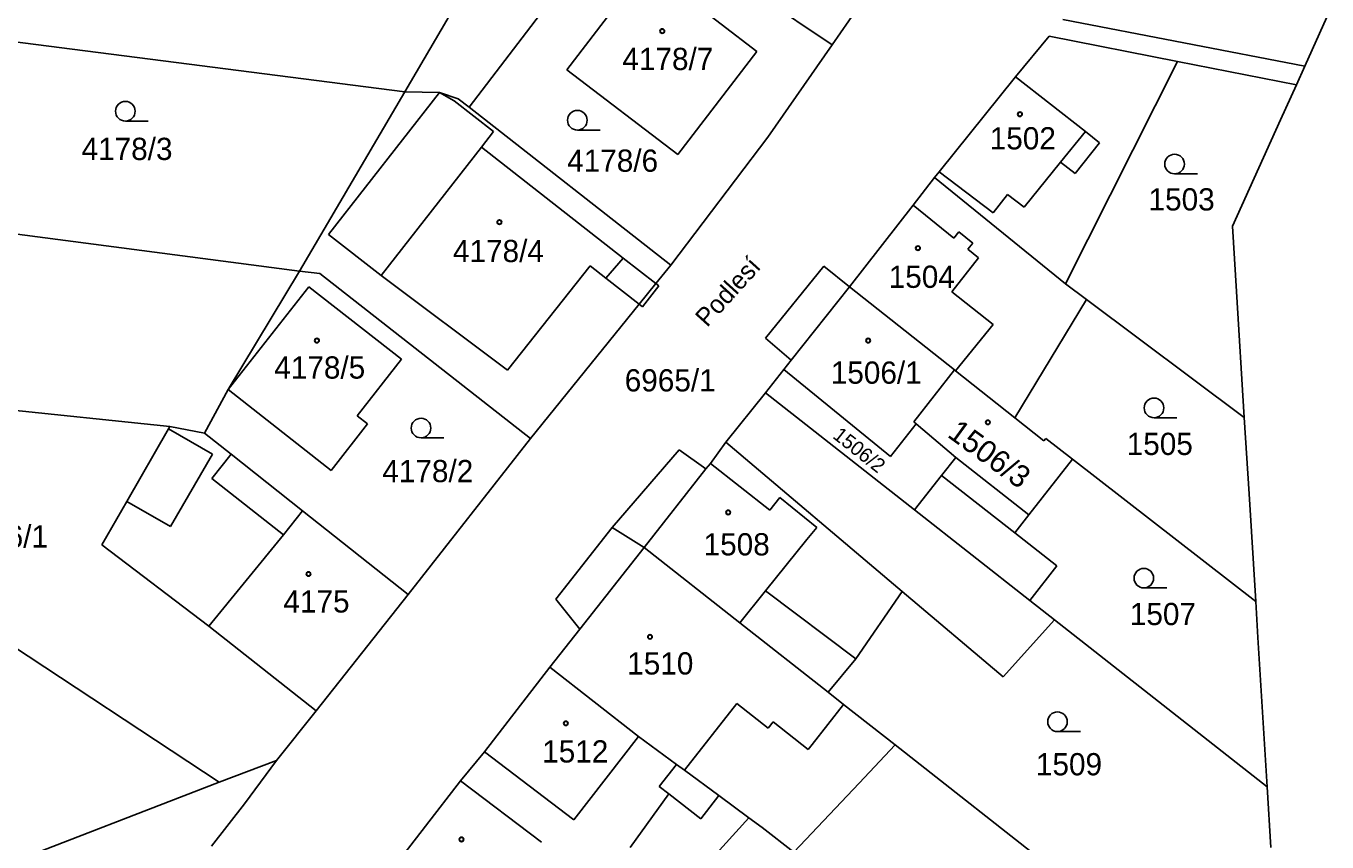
# Model space of a CAD drawing. Extents: x -593183 to -588034, y -1130415 to -1124994.
# Drawn here: x -589247.4 to -589148, y -1129701.9 to -1129639.5 of the extents above; entities that cross this region are included whole.
import ezdxf

# ---------------------------------------------------------------- set-up
doc = ezdxf.new("R2010")
doc.units = 0
for name, color, linetype in [('Vrstva 1', 7, 'Continuous'), ('Vrstva 13', 7, 'Continuous'), ('Vrstva 15', 7, 'Continuous'), ('Vrstva 18', 7, 'Continuous'), ('Vrstva 19', 7, 'Continuous'), ('Vrstva 25', 7, 'Continuous'), ('Vrstva 4', 7, 'Continuous')]:
    doc.layers.add(name, color=color, linetype=linetype)

msp = doc.modelspace()

# ---------------------------------------------------------------- linework, layer by layer
at = {"layer": 'Vrstva 1'}
for p, q in [((-589218.49, -1129644.52), (-589205.46, -1129622.29)), ((-589201.74, -1129630.19), (-589213.57, -1129645.69)), ((-589200.42, -1129631.08), (-589185.82, -1129640.93)), ((-589206.09, -1129642.83), (-589200.05, -1129634.92)), ((-589200.05, -1129634.92), (-589191.58, -1129641.43)), ((-589185.82, -1129640.93), (-589181.61, -1129634.86)), ((-589149.69, -1129642.56), (-589168.18, -1129638.98)), ((-589218.49, -1129644.52), (-589253.95, -1129639.97)), ((-589185.82, -1129640.93), (-589190.73, -1129647.99)), ((-589169.22, -1129640.27), (-589171.81, -1129643.37)), ((-589159.41, -1129642.19), (-589169.22, -1129640.27)), ((-589191.58, -1129641.43), (-589197.6, -1129649.32)), ((-589197.6, -1129649.32), (-589206.09, -1129642.83)), ((-589167.98, -1129659.19), (-589159.41, -1129642.19)), ((-589159.41, -1129642.19), (-589150.33, -1129643.97)), ((-589171.81, -1129643.37), (-589177.63, -1129650.63)), ((-589218.49, -1129644.52), (-589215.83, -1129644.58)), ((-589215.83, -1129644.58), (-589214.4, -1129645.04)), ((-589214.4, -1129645.04), (-589213.57, -1129645.69)), ((-589198.14, -1129657.77), (-589213.57, -1129645.69)), ((-589190.73, -1129647.99), (-589198.14, -1129657.77)), ((-589212.62, -1129648.76), (-589220.28, -1129658.56)), ((-589201.78, -1129657.23), (-589212.62, -1129648.76)), ((-589177.63, -1129650.63), (-589177.99, -1129651.08)), ((-589177.99, -1129651.08), (-589179.63, -1129653.19)), ((-589177.99, -1129651.08), (-589167.98, -1129659.19)), ((-589264.97, -1129653.22), (-589226.52, -1129658.22)), ((-589179.63, -1129653.19), (-589184.48, -1129659.42)), ((-589210.63, -1129665.81), (-589204.3, -1129657.83)), ((-589204.3, -1129657.83), (-589203.11, -1129658.77)), ((-589199.28, -1129659.18), (-589201.78, -1129657.23)), ((-589199.28, -1129659.18), (-589198.14, -1129657.77)), ((-589226.52, -1129658.22), (-589231.98, -1129667.29)), ((-589226.52, -1129658.22), (-589224.98, -1129658.42)), ((-589224.98, -1129658.42), (-589208.87, -1129671.04)), ((-589220.28, -1129658.56), (-589210.63, -1129665.81)), ((-589203.11, -1129658.77), (-589200.56, -1129660.76)), ((-589231.98, -1129667.29), (-589225.81, -1129659.42)), ((-589225.81, -1129659.42), (-589218.72, -1129664.97)), ((-589200.56, -1129660.76), (-589199.28, -1129659.18)), ((-589188.95, -1129665.05), (-589184.48, -1129659.42)), ((-589184.48, -1129659.42), (-589176.46, -1129665.79)), ((-589166.38, -1129660.39), (-589167.98, -1129659.19)), ((-589208.87, -1129671.04), (-589200.56, -1129660.76)), ((-589166.38, -1129660.39), (-589171.86, -1129669.46)), ((-589154.31, -1129669.42), (-589166.38, -1129660.39)), ((-589218.72, -1129664.97), (-589222.12, -1129669.3)), ((-589190.92, -1129667.53), (-589189.52, -1129665.76)), ((-589189.52, -1129665.76), (-589188.95, -1129665.05)), ((-589189.52, -1129665.76), (-589181.35, -1129672.4)), ((-589179.58, -1129669.76), (-589176.46, -1129665.79)), ((-589176.39, -1129665.85), (-589176.46, -1129665.79)), ((-589171.86, -1129669.46), (-589176.39, -1129665.85)), ((-589231.98, -1129667.29), (-589233.79, -1129670.63)), ((-589224.12, -1129673.48), (-589231.98, -1129667.29)), ((-589193.94, -1129671.32), (-589190.92, -1129667.53)), ((-589179.52, -1129676.49), (-589190.92, -1129667.53)), ((-589254.54, -1129668.22), (-589236.44, -1129670.1)), ((-589221.33, -1129669.92), (-589224.12, -1129673.48)), ((-589222.12, -1129669.3), (-589221.33, -1129669.92)), ((-589181.35, -1129672.4), (-589179.39, -1129669.92)), ((-589179.39, -1129669.92), (-589179.58, -1129669.76)), ((-589176.37, -1129672.48), (-589179.39, -1129669.92)), ((-589171.86, -1129669.46), (-589169.64, -1129671.22)), ((-589239.74, -1129675.85), (-589236.55, -1129670.29)), ((-589236.55, -1129670.29), (-589236.44, -1129670.1)), ((-589236.44, -1129670.1), (-589233.79, -1129670.63)), ((-589233.79, -1129670.63), (-589231.76, -1129672.24)), ((-589218.22, -1129682.95), (-589208.87, -1129671.04)), ((-589193.94, -1129671.32), (-589195.12, -1129672.93)), ((-589193.94, -1129671.32), (-589180.46, -1129682.73)), ((-589169.64, -1129671.22), (-589169.48, -1129671.02)), ((-589169.48, -1129671.02), (-589167.44, -1129672.61)), ((-589231.76, -1129672.24), (-589226.3, -1129676.55)), ((-589177.45, -1129673.85), (-589176.37, -1129672.48)), ((-589170.78, -1129676.86), (-589167.44, -1129672.61)), ((-589167.44, -1129672.61), (-589153.44, -1129683.5)), ((-589195.46, -1129673.36), (-589200.19, -1129679.37)), ((-589195.12, -1129672.93), (-589195.46, -1129673.36)), ((-589179.52, -1129676.49), (-589177.45, -1129673.85)), ((-589241.64, -1129679.15), (-589239.74, -1129675.85)), ((-589226.3, -1129676.55), (-589218.22, -1129682.95)), ((-589170.71, -1129683.41), (-589179.52, -1129676.49)), ((-589171.86, -1129678.24), (-589170.78, -1129676.86)), ((-589261.06, -1129678.56), (-589232.68, -1129697.32)), ((-589168.64, -1129680.77), (-589171.86, -1129678.24)), ((-589233.47, -1129685.37), (-589241.64, -1129679.15)), ((-589200.19, -1129679.37), (-589205.11, -1129685.62)), ((-589192.88, -1129685.12), (-589200.19, -1129679.37)), ((-589170.71, -1129683.41), (-589168.64, -1129680.77)), ((-589184.01, -1129687.87), (-589180.46, -1129682.73)), ((-589218.22, -1129682.95), (-589225.25, -1129691.86)), ((-589168.82, -1129684.89), (-589170.71, -1129683.41)), ((-589225.25, -1129691.86), (-589233.47, -1129685.37)), ((-589205.11, -1129685.62), (-589207.39, -1129688.52)), ((-589186.12, -1129690.43), (-589192.88, -1129685.12)), ((-589152.56, -1129697.66), (-589168.82, -1129684.89)), ((-589212.4, -1129694.98), (-589207.39, -1129688.52)), ((-589200.61, -1129693.81), (-589207.39, -1129688.52)), ((-589186.12, -1129690.43), (-589184.01, -1129687.87)), ((-589184.94, -1129691.36), (-589186.12, -1129690.43)), ((-589180.99, -1129694.46), (-589184.94, -1129691.36)), ((-589228.3, -1129695.66), (-589225.25, -1129691.86)), ((-589197.72, -1129695.95), (-589200.61, -1129693.81)), ((-589183.74, -1129697.38), (-589180.99, -1129694.46)), ((-589180.99, -1129694.46), (-589151.09, -1129717.95)), ((-589232.68, -1129697.32), (-589228.3, -1129695.66)), ((-589230.73, -1129698.98), (-589228.3, -1129695.66)), ((-589214.22, -1129697.21), (-589212.4, -1129694.98)), ((-589197.11, -1129696.4), (-589197.72, -1129695.95)), ((-589194.48, -1129698.34), (-589197.11, -1129696.4)), ((-589251.11, -1129704.45), (-589232.68, -1129697.32)), ((-589219.76, -1129704.36), (-589214.22, -1129697.21)), ((-589208.04, -1129701.91), (-589214.22, -1129697.21)), ((-589188.74, -1129702.67), (-589183.74, -1129697.38)), ((-589192.18, -1129700.04), (-589194.48, -1129698.34)), ((-589233.25, -1129702.21), (-589230.73, -1129698.98)), ((-589192.18, -1129700.04), (-589197.15, -1129705.5)), ((-589191.17, -1129700.79), (-589192.18, -1129700.04)), ((-589188.74, -1129702.67), (-589191.17, -1129700.79))]:
    msp.add_line(p, q, dxfattribs=at)
at = {"layer": 'Vrstva 13'}
for p, q in [((-589149.69, -1129642.56), (-589147.99, -1129638.8)), ((-589150.33, -1129643.97), (-589149.69, -1129642.56)), ((-589150.33, -1129643.97), (-589151.55, -1129646.66)), ((-589155.22, -1129654.79), (-589151.55, -1129646.66)), ((-589155.22, -1129654.79), (-589154.91, -1129659.78)), ((-589154.91, -1129659.78), (-589154.31, -1129669.42)), ((-589153.95, -1129675.26), (-589154.31, -1129669.42)), ((-589153.44, -1129683.5), (-589153.95, -1129675.26)), ((-589153.44, -1129683.5), (-589153.27, -1129686.24)), ((-589152.56, -1129697.66), (-589153.27, -1129686.24)), ((-589152.27, -1129702.31), (-589152.56, -1129697.66))]:
    msp.add_line(p, q, dxfattribs=at)
at = {"layer": 'Vrstva 25'}
for p, q in [((-589238.09, -1129646.75), (-589239.84, -1129646.75)), ((-589203.54, -1129647.44), (-589205.29, -1129647.44)), ((-589157.89, -1129650.79), (-589159.64, -1129650.79)), ((-589159.46, -1129669.44), (-589161.21, -1129669.44)), ((-589215.49, -1129670.98), (-589217.24, -1129670.98)), ((-589160.24, -1129682.46), (-589161.99, -1129682.46)), ((-589166.84, -1129693.44), (-589168.59, -1129693.44))]:
    msp.add_line(p, q, dxfattribs=at)
for centre, radius in [((-589198.8, -1129639.87), 0.175), ((-589198.8, -1129639.87), 0.15), ((-589239.84, -1129646), 0.75), ((-589205.29, -1129646.69), 0.75), ((-589171.46, -1129646.23), 0.175), ((-589171.46, -1129646.23), 0.15), ((-589159.64, -1129650.04), 0.75), ((-589211.25, -1129654.48), 0.175), ((-589211.25, -1129654.48), 0.15), ((-589179.26, -1129656.47), 0.175), ((-589179.26, -1129656.47), 0.15), ((-589225.2, -1129663.54), 0.175), ((-589225.2, -1129663.54), 0.15), ((-589183.06, -1129663.54), 0.175), ((-589183.06, -1129663.54), 0.15), ((-589161.21, -1129668.69), 0.75), ((-589217.24, -1129670.23), 0.75), ((-589173.91, -1129669.79), 0.175), ((-589173.91, -1129669.79), 0.15), ((-589193.76, -1129676.68), 0.175), ((-589193.76, -1129676.68), 0.15), ((-589225.84, -1129681.39), 0.175), ((-589225.84, -1129681.39), 0.15), ((-589161.99, -1129681.71), 0.75), ((-589199.74, -1129686.2), 0.175), ((-589199.74, -1129686.2), 0.15), ((-589206.17, -1129692.81), 0.175), ((-589206.17, -1129692.81), 0.15), ((-589168.59, -1129692.69), 0.75), ((-589214.15, -1129701.69), 0.175), ((-589214.15, -1129701.69), 0.15)]:
    msp.add_circle(centre, radius, dxfattribs=at)
at = {"layer": 'Vrstva 4'}
for p, q in [((-589166.46, -1129647.55), (-589171.81, -1129643.37)), ((-589218.49, -1129644.52), (-589226.52, -1129658.22)), ((-589224.3, -1129655.42), (-589215.83, -1129644.58)), ((-589215.83, -1129644.58), (-589214.71, -1129645.2)), ((-589214.71, -1129645.2), (-589211.69, -1129647.56)), ((-589211.69, -1129647.56), (-589212.62, -1129648.76)), ((-589166.46, -1129647.55), (-589168.35, -1129649.89)), ((-589165.38, -1129648.42), (-589166.46, -1129647.55)), ((-589167.25, -1129650.77), (-589165.38, -1129648.42)), ((-589171.13, -1129653.35), (-589168.35, -1129649.89)), ((-589168.35, -1129649.89), (-589167.25, -1129650.77)), ((-589177.63, -1129650.63), (-589173.5, -1129653.78)), ((-589173.5, -1129653.78), (-589172.42, -1129652.37)), ((-589172.42, -1129652.37), (-589171.13, -1129653.35)), ((-589176.51, -1129655.7), (-589179.63, -1129653.19)), ((-589220.28, -1129658.56), (-589224.3, -1129655.42)), ((-589176.13, -1129655.23), (-589176.51, -1129655.7)), ((-589175.06, -1129656.09), (-589176.13, -1129655.23)), ((-589175.44, -1129656.56), (-589175.06, -1129656.09)), ((-589174.63, -1129657.22), (-589175.44, -1129656.56)), ((-589201.78, -1129657.23), (-589203.11, -1129658.77)), ((-589190.9, -1129663.36), (-589186.44, -1129657.85)), ((-589186.44, -1129657.85), (-589184.48, -1129659.42)), ((-589176.66, -1129659.82), (-589174.63, -1129657.22)), ((-589199.07, -1129659.35), (-589200.32, -1129660.95)), ((-589199.28, -1129659.18), (-589199.07, -1129659.35)), ((-589173.5, -1129662.31), (-589176.66, -1129659.82)), ((-589200.32, -1129660.95), (-589200.56, -1129660.76)), ((-589176.39, -1129665.85), (-589173.5, -1129662.31)), ((-589188.95, -1129665.05), (-589190.9, -1129663.36)), ((-589236.55, -1129670.29), (-589233.17, -1129672.23)), ((-589202.64, -1129677.83), (-589197.52, -1129671.89)), ((-589197.52, -1129671.89), (-589195.46, -1129673.36)), ((-589233.17, -1129672.23), (-589236.38, -1129677.76)), ((-589231.76, -1129672.24), (-589233.22, -1129674.09)), ((-589176.37, -1129672.48), (-589170.78, -1129676.86)), ((-589190.58, -1129676.51), (-589195.12, -1129672.93)), ((-589177.45, -1129673.85), (-589171.86, -1129678.24)), ((-589233.22, -1129674.09), (-589227.76, -1129678.4)), ((-589236.38, -1129677.76), (-589239.74, -1129675.85)), ((-589189.82, -1129675.55), (-589190.58, -1129676.51)), ((-589186.99, -1129677.83), (-589189.82, -1129675.55)), ((-589227.76, -1129678.4), (-589226.3, -1129676.55)), ((-589206.94, -1129683.31), (-589202.64, -1129677.83)), ((-589202.64, -1129677.83), (-589200.19, -1129679.37)), ((-589187.74, -1129678.76), (-589186.99, -1129677.83)), ((-589233.47, -1129685.37), (-589227.76, -1129678.4)), ((-589190.91, -1129682.68), (-589187.74, -1129678.76)), ((-589190.91, -1129682.68), (-589192.88, -1129685.12)), ((-589184.01, -1129687.87), (-589190.91, -1129682.68)), ((-589172.75, -1129689.26), (-589180.46, -1129682.73)), ((-589205.11, -1129685.62), (-589206.94, -1129683.31)), ((-589168.82, -1129684.89), (-589172.75, -1129689.26)), ((-589193.1, -1129691.3), (-589197.11, -1129696.4)), ((-589190.7, -1129693.18), (-589193.1, -1129691.3)), ((-589184.94, -1129691.36), (-589187.35, -1129694.43)), ((-589190.33, -1129692.71), (-589190.7, -1129693.18)), ((-589187.66, -1129694.82), (-589190.33, -1129692.71)), ((-589205.56, -1129700.2), (-589200.61, -1129693.81)), ((-589187.35, -1129694.43), (-589187.66, -1129694.82)), ((-589212.4, -1129694.98), (-589205.56, -1129700.2)), ((-589197.72, -1129695.95), (-589199.04, -1129697.64)), ((-589199.04, -1129697.64), (-589198.31, -1129698.2)), ((-589201.25, -1129702.3), (-589198.31, -1129698.2)), ((-589198.31, -1129698.2), (-589195.84, -1129700.12)), ((-589195.84, -1129700.12), (-589194.48, -1129698.34))]:
    msp.add_line(p, q, dxfattribs=at)

# ---------------------------------------------------------------- texts
at = {"layer": 'Vrstva 15'}
msp.add_text('Podlesí', height=1.4, rotation=47.85291, dxfattribs=at).set_placement((-589195.37, -1129662.58))
at = {"layer": 'Vrstva 18'}
for s, p in [('4178/3', (-589243.19, -1129649.73)), ('4178/6', (-589206.07, -1129650.63)), ('1503', (-589161.63, -1129653.59)), ('6965/1', (-589201.67, -1129667.43)), ('1505', (-589163.3, -1129672.29)), ('4178/2', (-589220.2, -1129674.37)), ('4176/1', (-589252.71, -1129679.37)), ('1507', (-589163.06, -1129685.3)), ('1509', (-589170.24, -1129696.79))]:
    msp.add_text(s, height=1.7, dxfattribs=at).set_placement(p)
msp.add_text('1506/2', height=1.1, rotation=321.59673, dxfattribs=at).set_placement((-589185.84, -1129670.94))
at = {"layer": 'Vrstva 19'}
for s, p in [('4178/7', (-589201.85, -1129642.85)), ('1502', (-589173.77, -1129648.92)), ('4178/4', (-589214.8, -1129657.54)), ('1504', (-589181.49, -1129659.51)), ('4178/5', (-589228.46, -1129666.45)), ('1506/1', (-589185.92, -1129666.84)), ('1508', (-589195.64, -1129679.97)), ('4175', (-589227.76, -1129684.34)), ('1510', (-589201.48, -1129689.08)), ('1512', (-589207.98, -1129695.81))]:
    msp.add_text(s, height=1.7, dxfattribs=at).set_placement(p)
msp.add_text('1506/3', height=1.7, rotation=324, dxfattribs=at).set_placement((-589177.09, -1129670.85))

doc.saveas('drawing.dxf')
